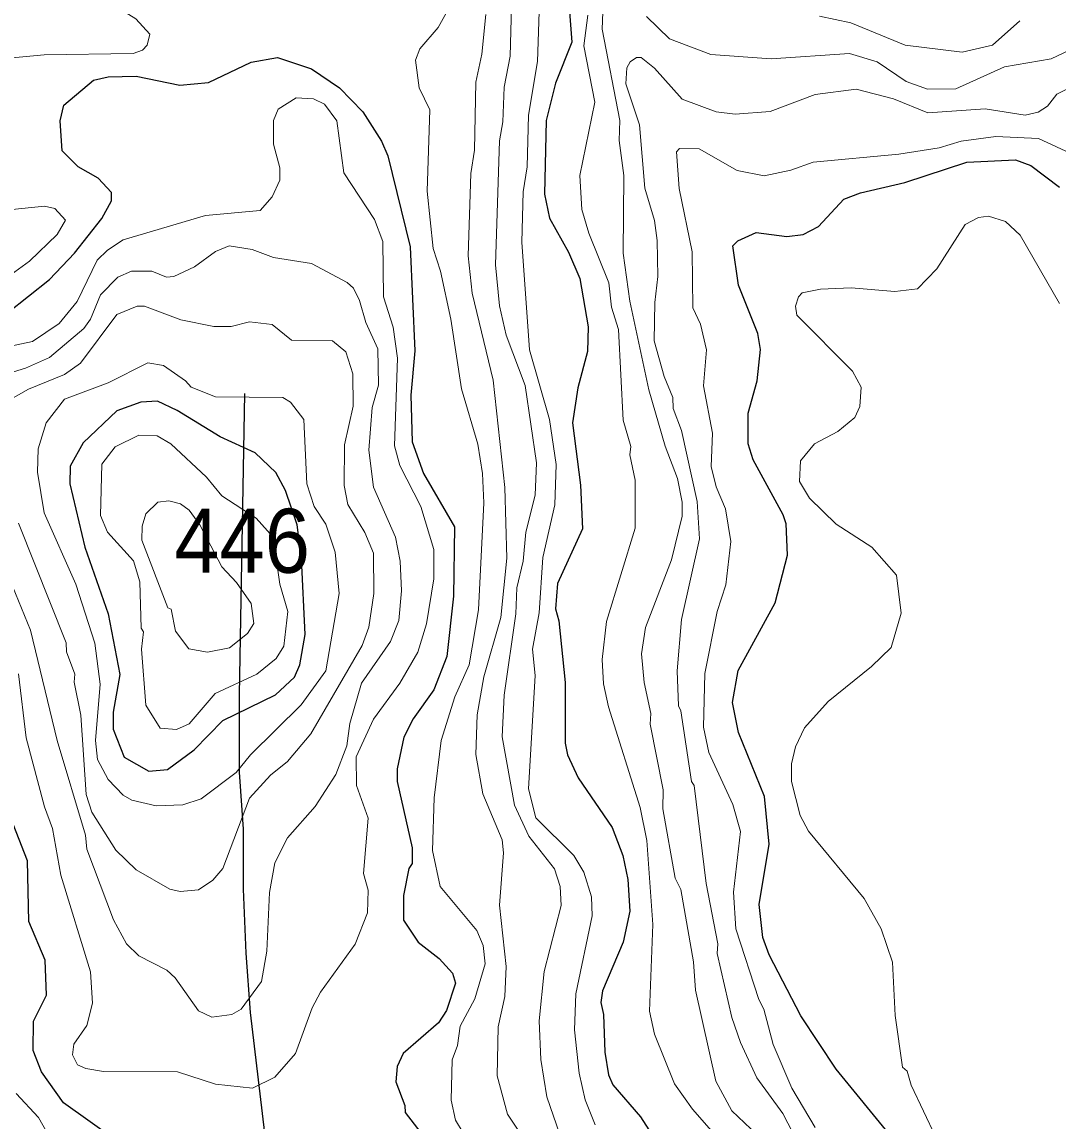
# Model space of a CAD drawing. Extents: x 673.6 to 698.9, y 7012 to 7040.1.
# Drawn here: x 686.183 to 687.479, y 7036.992 to 7038.365 of the extents above; entities that cross this region are included whole.
import ezdxf

# ---------------------------------------------------------------- set-up
doc = ezdxf.new("R2010")
doc.units = 0
doc.header["$LTSCALE"] = 0.032
for name, color, linetype, lineweight in [('1', 7, 'Continuous', 25), ('2', 7, 'Continuous', 13), ('26', 7, 'Continuous', 25)]:
    doc.layers.add(name, color=color, linetype=linetype, lineweight=lineweight)
doc.layers.add('21', color=7, linetype='Continuous')

msp = doc.modelspace()

# ---------------------------------------------------------------- linework, layer by layer
at = {"layer": '1'}
for points in [[(686.8676, 7038.3833), (686.8709, 7038.34), (686.8506, 7038.2887), (686.8389, 7038.2419), (686.8365, 7038.1501), (686.8431, 7038.1199), (686.8667, 7038.0775), (686.8807, 7038.0446), (686.8914, 7037.9842), (686.8905, 7037.9534), (686.8783, 7037.9079), (686.8718, 7037.8644), (686.8816, 7037.7863), (686.884, 7037.7319), (686.853, 7037.6637), (686.8505, 7037.6318), (686.8545, 7037.6169), (686.8626, 7037.5401), (686.8627, 7037.4642), (686.8656, 7037.4495)], [(686.1652, 7038.0017), (686.2178, 7038.0433), (686.2492, 7038.0764), (686.2834, 7038.1197), (686.2953, 7038.1416), (686.2952, 7038.1521), (686.2787, 7038.17), (686.2538, 7038.1844), (686.2339, 7038.2041), (686.231, 7038.2417), (686.2357, 7038.2614), (686.2729, 7038.2925), (686.2913, 7038.2965), (686.3261, 7038.2976), (686.3808, 7038.2863), (686.4165, 7038.2894), (686.4699, 7038.315), (686.503, 7038.3206), (686.5455, 7038.3068), (686.5802, 7038.2827), (686.6094, 7038.2528), (686.633, 7038.2164), (686.6407, 7038.1979), (686.6687, 7038.0841), (686.6744, 7037.9542), (686.6696, 7037.8988), (686.6713, 7037.8408), (686.6853, 7037.8011), (686.7243, 7037.7343)], [(687.2704, 7036.9722), (687.2012, 7037.0569), (687.157, 7037.1235), (687.1176, 7037.1996), (687.1097, 7037.2212), (687.105, 7037.2624), (687.1174, 7037.338), (687.1116, 7037.3975), (687.0791, 7037.4776), (687.0715, 7037.515), (687.0788, 7037.5549), (687.1252, 7037.6394), (687.1403, 7037.6992), (687.1388, 7037.738), (687.1352, 7037.7495), (687.0976, 7037.8182), (687.0911, 7037.8379), (687.0911, 7037.8766), (687.1027, 7037.9168), (687.1067, 7037.9559), (687.1033, 7037.976), (687.0792, 7038.0364), (687.0723, 7038.0853), (687.0783, 7038.0916), (687.1014, 7038.1021), (687.1395, 7038.0973), (687.1601, 7038.0998), (687.179, 7038.1096), (687.211, 7038.1438), (687.2316, 7038.1517), (687.2871, 7038.1648), (687.3648, 7038.1899), (687.4256, 7038.1931), (687.4445, 7038.1859), (687.4806, 7038.1588)], [(686.7243, 7037.7343), (686.7229, 7037.6476), (686.7145, 7037.5723), (686.6985, 7037.5306), (686.6727, 7037.4946), (686.6607, 7037.4714), (686.6524, 7037.432), (686.6523, 7037.4161), (686.6712, 7037.3334), (686.6712, 7037.3138), (686.6672, 7037.3075), (686.6606, 7037.2738), (686.6606, 7037.243), (686.6789, 7037.2153), (686.7049, 7037.1949), (686.7215, 7037.1767), (686.7253, 7037.1642), (686.7143, 7037.1301), (686.704, 7037.1145), (686.66, 7037.0765), (686.6524, 7037.0602), (686.651, 7037.0409), (686.6621, 7037.0113), (686.6624, 7037.0027), (686.7047, 7036.9479)], [(686.8656, 7037.4495), (686.8786, 7037.4206), (686.9212, 7037.3589), (686.9348, 7037.3239), (686.9407, 7037.2939), (686.9432, 7037.2541)], [(686.1903, 7037.317), (686.162, 7037.3897)], [(686.1973, 7037.0801), (686.1977, 7037.1166), (686.2143, 7037.1493), (686.2126, 7037.193), (686.1922, 7037.2411), (686.1903, 7037.317)], [(686.9432, 7037.2541), (686.9352, 7037.2155), (686.909, 7037.1546), (686.9071, 7037.1399), (686.9103, 7037.125), (686.912, 7037.0779), (686.9168, 7037.0495), (686.9219, 7037.0374), (686.9565, 7036.9972), (687.0031, 7036.9252)], [(686.302, 7036.9674), (686.2354, 7037.0148), (686.208, 7037.0533), (686.1973, 7037.0801)]]:
    msp.add_lwpolyline(points, dxfattribs=at)
msp.add_lwpolyline([(686.2622, 7037.7088), (686.2914, 7037.6258), (686.3058, 7037.5497), (686.2974, 7037.5027), (686.2974, 7037.4814), (686.3114, 7037.4465), (686.3421, 7037.4292), (686.3655, 7037.4312), (686.3986, 7037.4557), (686.4346, 7037.4924), (686.5004, 7037.5244), (686.5241, 7037.5467), (686.5308, 7037.5619), (686.5373, 7037.5997), (686.5331, 7037.695), (686.5275, 7037.7369), (686.5128, 7037.7797), (686.5008, 7037.8022), (686.4748, 7037.8268), (686.4312, 7037.8467), (686.3775, 7037.8797), (686.353, 7037.8913), (686.3319, 7037.8901), (686.3021, 7037.8794), (686.26, 7037.8395), (686.2439, 7037.8103), (686.2434, 7037.7883)], close=True, dxfattribs=at)
at = {"layer": '2'}
for points in [[(686.1579, 7038.3191), (686.2111, 7038.324), (686.3223, 7038.3259), (686.3343, 7038.33), (686.34, 7038.3362), (686.3432, 7038.35), (686.3257, 7038.3693), (686.2995, 7038.3852), (686.2784, 7038.4038), (686.2283, 7038.4736), (686.1888, 7038.5032), (686.1333, 7038.5586)], [(686.7231, 7038.3934), (686.7038, 7038.3583), (686.6807, 7038.3316), (686.6756, 7038.3174), (686.6802, 7038.2829), (686.6934, 7038.2555), (686.6901, 7038.1537), (686.6976, 7038.082), (686.7067, 7038.0539), (686.7197, 7037.9937), (686.7328, 7037.907), (686.7533, 7037.8375), (686.7591, 7037.8011), (686.7609, 7037.7644), (686.7542, 7037.6305), (686.7423, 7037.5621), (686.7246, 7037.522), (686.7074, 7037.4675), (686.6987, 7037.396), (686.6968, 7037.3298), (686.7063, 7037.2851), (686.7522, 7037.23), (686.7599, 7037.2114), (686.7623, 7037.1883), (686.7496, 7037.1447), (686.7313, 7037.1107), (686.7279, 7037.0864), (686.7214, 7037.0684), (686.7198, 7037.018), (686.7254, 7036.9931), (686.7352, 7036.9772)], [(686.9, 7036.9872), (686.8876, 7037.0184), (686.88, 7037.0517), (686.8743, 7037.1059), (686.8759, 7037.151), (686.8962, 7037.2485), (686.8955, 7037.2722), (686.8859, 7037.3031), (686.8733, 7037.3237), (686.8259, 7037.3709), (686.8167, 7037.4069), (686.825, 7037.5485), (686.8217, 7037.5816), (686.8298, 7037.6269), (686.8348, 7037.6962), (686.8495, 7037.7619), (686.8513, 7037.8123), (686.843, 7037.8685), (686.8178, 7037.9556), (686.8084, 7038.0902), (686.8102, 7038.1528), (686.815, 7038.184), (686.8167, 7038.2488), (686.8281, 7038.3158), (686.8305, 7038.3902)], [(687.1341, 7036.9449), (687.0707, 7037.0047), (687.051, 7037.0418), (687.0255, 7037.1556), (687.023, 7037.1909), (687.0072, 7037.2814), (687, 7037.2954), (686.9844, 7037.382), (686.9851, 7037.4058), (686.9688, 7037.488), (686.9695, 7037.5012), (686.9614, 7037.5398), (686.9581, 7037.5757), (686.963, 7037.6087), (686.9954, 7037.6931), (687.0089, 7037.7476), (687.0089, 7037.7652), (687.0028, 7037.7948), (686.9874, 7037.835), (686.9669, 7037.9056), (686.9434, 7038.0164), (686.9351, 7038.0764), (686.9358, 7038.1735), (686.9301, 7038.2173), (686.9307, 7038.2422), (686.9086, 7038.3564), (686.9103, 7038.3993)], [(686.7854, 7037.3269), (686.7836, 7037.3432), (686.7595, 7037.4008), (686.751, 7037.45), (686.7526, 7037.4994), (686.7609, 7037.547), (686.7822, 7037.621), (686.7895, 7037.6954), (686.7871, 7037.7837), (686.7724, 7037.9178), (686.7461, 7038.0263), (686.7411, 7038.0729), (686.7447, 7038.1759), (686.7493, 7038.205), (686.751, 7038.2899), (686.7582, 7038.325), (686.7632, 7038.3747)], [(686.7953, 7038.3848), (686.7936, 7038.3224), (686.7862, 7038.2836), (686.7846, 7038.2403), (686.7806, 7038.2167), (686.7756, 7038.0616), (686.7806, 7038.0105), (686.7889, 7037.9737), (686.8127, 7037.9109), (686.8265, 7037.8142), (686.8249, 7037.7739), (686.8135, 7037.7277), (686.8101, 7037.6917), (686.8019, 7037.6581), (686.801, 7037.6259), (686.7861, 7037.5242), (686.7839, 7037.4721), (686.799, 7037.3868), (686.8169, 7037.348), (686.8493, 7037.3069), (686.8563, 7037.2852), (686.8577, 7037.2611), (686.8361, 7037.179), (686.8299, 7037.1171), (686.8323, 7037.0688), (686.8396, 7037.0224), (686.8557, 7036.9753)], [(686.8907, 7038.3737), (686.8859, 7038.3354), (686.8996, 7038.265), (686.8808, 7038.1732), (686.8834, 7038.131), (686.892, 7038.1013), (686.917, 7038.0394), (686.9203, 7038.0089), (686.9292, 7037.9809), (686.9351, 7037.8675), (686.9447, 7037.8346), (686.9433, 7037.8244), (686.9499, 7037.7929)], [(686.9641, 7038.3722), (686.993, 7038.344), (687.0446, 7038.3246), (687.1202, 7038.3192), (687.2181, 7038.3257), (687.2527, 7038.3155), (687.2889, 7038.2908), (687.3156, 7038.2814), (687.351, 7038.2815), (687.4119, 7038.3093), (687.4702, 7038.319), (687.5151, 7038.3404)], [(687.4307, 7038.3665), (687.3966, 7038.3363), (687.3586, 7038.3274), (687.2874, 7038.3362), (687.2196, 7038.3642), (687.1803, 7038.3725)], [(687.4929, 7038.2828), (687.477, 7038.275), (687.4656, 7038.2599), (687.4538, 7038.2524), (687.4377, 7038.2488), (687.3876, 7038.2566), (687.316, 7038.2516), (687.2729, 7038.2692), (687.2264, 7038.2814), (687.1749, 7038.2747), (687.1188, 7038.2533), (687.075, 7038.2502), (687.0514, 7038.253), (687.0087, 7038.2686), (686.9743, 7038.3075), (686.9577, 7038.3207), (686.9518, 7038.3206), (686.9437, 7038.3153), (686.9398, 7038.3078), (686.9384, 7038.2881), (686.9556, 7038.2366), (686.9622, 7038.1577), (686.974, 7038.1171), (686.9777, 7038.0923), (686.9785, 7038.0472), (686.9745, 7038.0147), (686.9738, 7037.9668), (686.9862, 7037.9223), (686.9973, 7037.8959), (686.9974, 7037.8823), (687.0079, 7037.8548), (687.0277, 7037.7659), (687.0303, 7037.7193), (687.0081, 7037.6187), (687.0025, 7037.5544), (687.0041, 7037.5109), (687.0073, 7037.5045), (687.0205, 7037.4161), (687.0237, 7037.4112), (687.0386, 7037.2887), (687.0532, 7037.2133), (687.0526, 7037.2012), (687.0709, 7037.1214), (687.0817, 7037.0902), (687.1023, 7037.0461), (687.1348, 7037.0015), (687.1595, 7036.953)], [(686.1791, 7037.5507), (686.1889, 7037.4707), (686.2116, 7037.3846), (686.2218, 7037.3573), (686.2319, 7037.299), (686.2693, 7037.1782), (686.2718, 7037.1391), (686.2645, 7037.1115), (686.2482, 7037.0882), (686.2466, 7037.0746), (686.2529, 7037.062), (686.2634, 7037.0578), (686.2855, 7037.0537), (686.3778, 7037.0536), (686.4252, 7037.038), (686.4715, 7037.0331), (686.4995, 7037.0467), (686.5255, 7037.0763), (686.5461, 7037.1336), (686.5568, 7037.1531), (686.6001, 7037.2129), (686.6152, 7037.2522), (686.6161, 7037.2804), (686.6105, 7037.3013), (686.6161, 7037.3703), (686.6015, 7037.4112), (686.6014, 7037.4469), (686.6228, 7037.4941), (686.656, 7037.5391), (686.6784, 7037.5777), (686.6891, 7037.6133), (686.6983, 7037.6696), (686.6983, 7037.7061), (686.6821, 7037.76), (686.656, 7037.8109), (686.6491, 7037.8356), (686.6531, 7037.9451), (686.6474, 7037.9838), (686.6355, 7038.0217), (686.6344, 7038.0908), (686.6243, 7038.1186), (686.5858, 7038.1766), (686.5769, 7038.2418), (686.5616, 7038.2624), (686.548, 7038.269), (686.5261, 7038.2706), (686.5036, 7038.2564), (686.4979, 7038.2421), (686.4979, 7038.2124), (686.506, 7038.1831), (686.506, 7038.1674), (686.4964, 7038.1468), (686.4814, 7038.1295), (686.4128, 7038.1233), (686.3098, 7038.0928), (686.2903, 7038.0801), (686.2775, 7038.0674), (686.2525, 7038.0161), (686.23, 7037.9884), (686.1968, 7037.9658), (686.0939, 7037.9444)], [(687.175, 7036.9838), (687.1457, 7037.0332), (687.1226, 7037.0874), (687.111, 7037.1318), (687.1046, 7037.1439), (687.0757, 7037.232), (687.0731, 7037.2779), (687.0818, 7037.3539), (687.0721, 7037.3875), (687.0421, 7037.4523), (687.0353, 7037.4843), (687.037, 7037.5512), (687.0525, 7037.6285), (687.0633, 7037.6621), (687.0697, 7037.7159), (687.0631, 7037.757), (687.0513, 7037.7844), (687.0452, 7037.8097), (687.0467, 7037.8514), (687.0353, 7037.9104), (687.0394, 7037.9556), (687.0319, 7037.9876), (687.0223, 7038.0082), (687.0211, 7038.0778), (687.005, 7038.1573), (687.0016, 7038.2029), (687.0055, 7038.2073), (687.03, 7038.2065), (687.0777, 7038.1796), (687.1111, 7038.1729), (687.1447, 7038.18), (687.1727, 7038.1899), (687.2798, 7038.1999), (687.33, 7038.2079), (687.3575, 7038.2163), (687.401, 7038.222), (687.4543, 7038.2196), (687.4993, 7038.1987)], [(686.1606, 7038.0429), (686.193, 7038.0665), (686.2275, 7038.0996), (686.2379, 7038.1174), (686.2247, 7038.132), (686.2118, 7038.135), (686.1143, 7038.1252)], [(687.4806, 7038.0134), (687.4313, 7038.0989), (687.4131, 7038.116), (687.3918, 7038.1226), (687.3794, 7038.1207), (687.3627, 7038.1122), (687.327, 7038.0567), (687.3029, 7038.0319), (687.2748, 7038.0283), (687.2201, 7038.0331), (687.1817, 7038.0314), (687.1589, 7038.0266), (687.1541, 7038.0218), (687.1504, 7038.0102), (687.1521, 7037.9987), (687.2216, 7037.929), (687.2325, 7037.909), (687.231, 7037.8848), (687.2248, 7037.8712), (687.2035, 7037.8537), (687.174, 7037.8379), (687.1567, 7037.817), (687.1554, 7037.7911), (687.1679, 7037.7702), (687.2011, 7037.7377), (687.2459, 7037.7091), (687.2767, 7037.6739), (687.2826, 7037.6267), (687.27, 7037.5838), (687.2455, 7037.5599), (687.1911, 7037.516), (687.1615, 7037.4832), (687.1503, 7037.4595), (687.1454, 7037.4382), (687.1454, 7037.4161), (687.1562, 7037.3738), (687.1669, 7037.3541), (687.2363, 7037.27), (687.2574, 7037.2321), (687.2718, 7037.1904), (687.2751, 7037.1238), (687.2843, 7037.0594), (687.2899, 7037.0543), (687.295, 7037.037), (687.326, 7036.9718)], [(686.1344, 7037.9163), (686.1877, 7037.9325), (686.2177, 7037.9459), (686.2607, 7037.9824), (686.2693, 7037.9938), (686.2817, 7038.0241), (686.3034, 7038.0463), (686.3202, 7038.0538), (686.346, 7038.0538), (686.3641, 7038.0465), (686.3735, 7038.0473), (686.3993, 7038.0593), (686.4255, 7038.0783), (686.4423, 7038.0857), (686.4712, 7038.0809), (686.4978, 7038.0709), (686.5455, 7038.0635), (686.5901, 7038.0395), (686.5977, 7038.0325), (686.6055, 7038.0173), (686.6134, 7037.9897), (686.6285, 7037.9568), (686.6293, 7037.9116), (686.6212, 7037.8836), (686.617, 7037.8303), (686.6231, 7037.7839), (686.6504, 7037.7216), (686.6564, 7037.6913), (686.658, 7037.6544), (686.6547, 7037.6174), (686.6441, 7037.5911), (686.608, 7037.5389), (686.5932, 7037.4888), (686.5897, 7037.4609), (686.5758, 7037.425), (686.55, 7037.385), (686.5155, 7037.3459), (686.4995, 7037.3145), (686.4927, 7037.2777), (686.4896, 7037.2041), (686.4829, 7037.1664), (686.4573, 7037.1319), (686.4456, 7037.1251), (686.4207, 7037.1219), (686.404, 7037.1295), (686.3748, 7037.1708), (686.3644, 7037.1803), (686.3295, 7037.1984), (686.3142, 7037.2133), (686.2978, 7037.2433), (686.2644, 7037.3316), (686.2628, 7037.3491), (686.2275, 7037.4675), (686.194, 7037.6052), (686.164, 7037.6785)], [(686.179, 7037.7389), (686.2388, 7037.5896), (686.2393, 7037.5782), (686.2495, 7037.5503), (686.2489, 7037.5402), (686.257, 7037.499), (686.2637, 7037.4001), (686.2707, 7037.3781), (686.301, 7037.3304), (686.3263, 7037.3059), (686.3684, 7037.2816), (686.3811, 7037.2788), (686.4043, 7037.2807), (686.4222, 7037.2929), (686.4344, 7037.3077), (686.4678, 7037.3954), (686.4943, 7037.424), (686.5156, 7037.4412), (686.5444, 7037.4756), (686.6087, 7037.5861), (686.6169, 7037.6091), (686.6235, 7037.6511), (686.6227, 7037.7016), (686.612, 7037.7274), (686.5908, 7037.7621), (686.5861, 7037.7861), (686.5866, 7037.8367), (686.5973, 7037.8853), (686.5971, 7037.9255), (686.5882, 7037.9531), (686.5718, 7037.9666), (686.5203, 7037.9675), (686.4961, 7037.9873), (686.4679, 7037.9904), (686.4449, 7037.9846), (686.4233, 7037.9847), (686.3822, 7037.9929), (686.3367, 7038.0101), (686.3273, 7038.0101), (686.302, 7037.9999), (686.2565, 7037.9389), (686.2368, 7037.9248), (686.1918, 7037.9065), (686.1607, 7037.8891)], [(686.9499, 7037.7929), (686.9499, 7037.7328), (686.9141, 7037.6162), (686.9088, 7037.5686), (686.9104, 7037.5384), (686.9168, 7037.5095)], [(686.9168, 7037.5095), (686.9564, 7037.3836), (686.9646, 7037.3426), (686.972, 7037.2376), (686.9679, 7037.1293), (686.9741, 7037.1005), (686.9993, 7037.0385), (687.0219, 7037.007), (687.1016, 7036.9157), (687.2105, 7036.82), (687.2529, 7036.765), (687.283, 7036.7059), (687.3132, 7036.6638), (687.3313, 7036.6326), (687.3818, 7036.5201), (687.4545, 7036.4318), (687.4781, 7036.3687), (687.4938, 7036.2552)], [(686.7773, 7037.0484), (686.7789, 7037.1095), (686.7871, 7037.1474), (686.7887, 7037.1851), (686.7805, 7037.2618), (686.7854, 7037.3269)], [(686.8259, 7036.9473), (686.7905, 7037.0007), (686.7773, 7037.0484)], [(686.2202, 7036.9676), (686.2042, 7036.9964), (686.1761, 7037.0263)]]:
    msp.add_lwpolyline(points, dxfattribs=at)
for points in [[(686.2506, 7037.6628), (686.2747, 7037.589), (686.281, 7037.5378), (686.2752, 7037.4674), (686.2777, 7037.4435), (686.2912, 7037.4187), (686.3098, 7037.3993), (686.3209, 7037.3927), (686.3512, 7037.3857), (686.3844, 7037.3872), (686.4076, 7037.3944), (686.4514, 7037.4273), (686.469, 7037.4497), (686.5324, 7037.5122), (686.5633, 7037.5546), (686.58, 7037.6511), (686.5751, 7037.7029), (686.5633, 7037.7376), (686.5489, 7037.76), (686.5397, 7037.7881), (686.5357, 7037.8684), (686.5193, 7037.8901), (686.5097, 7037.8958), (686.4255, 7037.8968), (686.3949, 7037.9087), (686.3878, 7037.9169), (686.3604, 7037.9361), (686.3408, 7037.9395), (686.2913, 7037.9144), (686.2366, 7037.894), (686.2139, 7037.8645), (686.2038, 7037.8318), (686.2028, 7037.8025), (686.211, 7037.7521)], [(686.3228, 7037.6919), (686.3309, 7037.6658), (686.3325, 7037.6077), (686.3352, 7037.6033), (686.3327, 7037.5815), (686.3384, 7037.5117), (686.3562, 7037.4829), (686.3767, 7037.481), (686.3923, 7037.4882), (686.4249, 7037.5262), (686.4771, 7037.5503), (686.5013, 7037.5699), (686.5108, 7037.5854), (686.5158, 7037.6288), (686.5058, 7037.6629), (686.4976, 7037.7214), (686.4764, 7037.7454), (686.4332, 7037.7732), (686.414, 7037.7965), (686.3697, 7037.838), (686.3526, 7037.8483), (686.3296, 7037.8491), (686.3001, 7037.8345), (686.2834, 7037.8125), (686.2818, 7037.7485), (686.2905, 7037.7276)], [(686.3657, 7037.6333), (686.3699, 7037.6316), (686.3755, 7037.6039), (686.3921, 7037.5821), (686.4152, 7037.578), (686.4429, 7037.5834), (686.4653, 7037.6012), (686.4731, 7037.6136), (686.47, 7037.6386), (686.4515, 7037.6649), (686.4332, 7037.6844), (686.406, 7037.737), (686.3926, 7037.7554), (686.3817, 7037.7632), (686.367, 7037.7669), (686.3532, 7037.7652), (686.3381, 7037.7506), (686.3338, 7037.7352), (686.3335, 7037.7179)]]:
    msp.add_lwpolyline(points, close=True, dxfattribs=at)
at = {"layer": '26'}
msp.add_lwpolyline([(686.4615, 7037.9012), (686.4566, 7037.6193), (686.455, 7037.5245), (686.455, 7037.428), (686.46, 7037.3565), (686.46, 7037.2816), (686.4633, 7037.2018), (686.4687, 7037.1275), (686.4786, 7037.0434), (686.4886, 7036.9594)], dxfattribs=at)

# ---------------------------------------------------------------- texts
at = {"layer": '21', "width": 0.95}
msp.add_text('446', height=0.08, dxfattribs=at).set_placement((686.3739, 7037.677))

doc.saveas('drawing.dxf')
